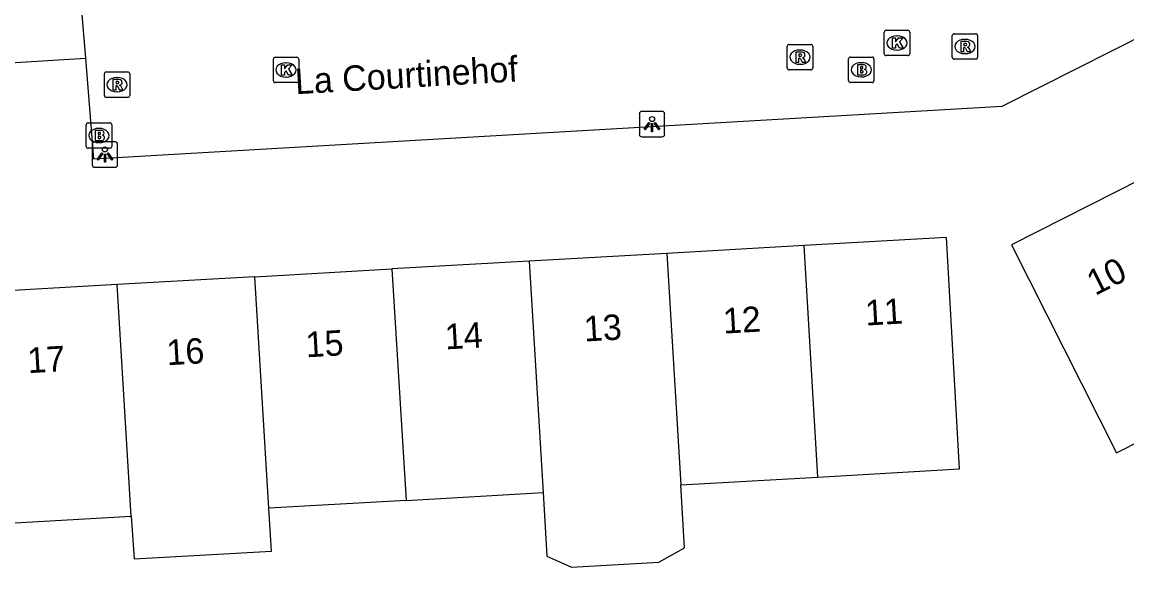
# Model space of a CAD drawing. Extents: x 158461 to 159795, y 387220 to 388672.
# Drawn here: x 159101.4 to 159144.86, y 387763.85 to 387786.01 of the extents above; entities that cross this region are included whole.
import ezdxf

# ---------------------------------------------------------------- set-up
doc = ezdxf.new("R2010")
doc.units = 0
for name, color, linetype in [('IMGEO_Brandkraan', 7, 'Continuous'), ('IMGEO_Kolk', 7, 'Continuous'), ('IMGEO_Lichtpunt', 7, 'Continuous'), ('IMGEO_Openbare_ruimte_label', 7, 'Continuous'), ('IMGEO_Pand', 7, 'Continuous'), ('IMGEO_Pand_nummerreeks', 7, 'Continuous'), ('IMGEO_Rijbaan_lokaal_open', 7, 'Continuous'), ('IMGEO_Rioolput', 7, 'Continuous')]:
    doc.layers.add(name, color=color, linetype=linetype)

msp = doc.modelspace()

# ---------------------------------------------------------------- linework, layer by layer
at = {"layer": 'IMGEO_Brandkraan'}
for p, q in [((159133.91, 387783.714), (159133.91, 387784.566)), ((159133.985, 387784.64), (159134.837, 387784.64)), ((159134.911, 387784.566), (159134.911, 387783.714)), ((159134.398, 387784.42), (159134.423, 387784.42)), ((159134.837, 387783.64), (159133.985, 387783.64)), ((159134.421, 387783.86), (159134.396, 387783.86)), ((159103.927, 387781.13), (159103.927, 387781.982)), ((159104.002, 387782.056), (159104.854, 387782.056)), ((159104.928, 387781.982), (159104.928, 387781.13)), ((159104.415, 387781.836), (159104.44, 387781.836)), ((159104.854, 387781.056), (159104.002, 387781.056)), ((159104.438, 387781.276), (159104.413, 387781.276))]:
    msp.add_line(p, q, dxfattribs=at)
for points in [[(159133.91, 387783.714), (159133.91, 387784.566)], [(159133.985, 387784.64), (159134.837, 387784.64)], [(159134.911, 387784.566), (159134.911, 387783.714)], [(159134.258, 387784.34), (159134.258, 387783.94), (159134.471, 387783.94)], [(159134.489, 387784.34), (159134.258, 387784.34)], [(159134.437, 387784.259), (159134.383, 387784.259), (159134.383, 387784.183)], [(159134.383, 387784.183), (159134.436, 387784.183)], [(159134.445, 387784.107), (159134.383, 387784.107), (159134.383, 387784.026)], [(159134.383, 387784.026), (159134.445, 387784.026)], [(159134.837, 387783.64), (159133.985, 387783.64)], [(159103.927, 387781.13), (159103.927, 387781.982)], [(159104.002, 387782.056), (159104.854, 387782.056)], [(159104.928, 387781.982), (159104.928, 387781.13)], [(159104.275, 387781.756), (159104.275, 387781.356), (159104.488, 387781.356)], [(159104.506, 387781.756), (159104.275, 387781.756)], [(159104.454, 387781.675), (159104.4, 387781.675), (159104.4, 387781.599)], [(159104.4, 387781.599), (159104.453, 387781.599)], [(159104.462, 387781.523), (159104.4, 387781.523), (159104.4, 387781.442)], [(159104.4, 387781.442), (159104.462, 387781.442)], [(159104.854, 387781.056), (159104.002, 387781.056)]]:
    msp.add_lwpolyline(points, dxfattribs=at)
for centre, radius, start, end in [((159133.987, 387784.564), 0.0765, 91.552, 178.448), ((159133.987, 387784.564), 0.0765, 91.552, 178.448), ((159134.835, 387784.564), 0.0765, 1.552, 88.448), ((159134.835, 387784.564), 0.0765, 1.552, 88.448), ((159134.438, 387784.221), 0.0379, 267.8285, 90.9355), ((159134.446, 387784.066), 0.0404, 269.8759, 90.5077), ((159134.493, 387784.195), 0.145, 59.4692, 91.5367), ((159134.518, 387784.242), 0.0922, 285.5137, 58.1501), ((159134.523, 387784.05), 0.105, 301.3115, 78.989), ((159133.987, 387783.716), 0.0765, 181.552, 268.448), ((159133.987, 387783.716), 0.0765, 181.552, 268.448), ((159134.477, 387784.191), 0.251, 268.6676, 293.5347), ((159134.835, 387783.716), 0.0765, 271.552, 358.448), ((159134.835, 387783.716), 0.0765, 271.552, 358.448), ((159104.004, 387781.98), 0.0765, 91.552, 178.448), ((159104.004, 387781.98), 0.0765, 91.552, 178.448), ((159104.852, 387781.98), 0.0765, 1.552, 88.448), ((159104.852, 387781.98), 0.0765, 1.552, 88.448), ((159104.455, 387781.637), 0.0379, 267.8285, 90.9355), ((159104.463, 387781.482), 0.0404, 269.8759, 90.5077), ((159104.51, 387781.611), 0.145, 59.4692, 91.5367), ((159104.535, 387781.658), 0.0922, 285.5137, 58.1501), ((159104.54, 387781.466), 0.105, 301.3115, 78.989), ((159104.004, 387781.132), 0.0765, 181.552, 268.448), ((159104.004, 387781.132), 0.0765, 181.552, 268.448), ((159104.494, 387781.607), 0.251, 268.6676, 293.5347), ((159104.852, 387781.132), 0.0765, 271.552, 358.448), ((159104.852, 387781.132), 0.0765, 271.552, 358.448)]:
    msp.add_arc(centre, radius, start, end, dxfattribs=at)
for centre, major_axis, ratio, start_param, end_param in [((159134.397, 387784.14), (-0.387, 0.002), 0.722429, 4.712389, 7.853982), ((159134.422, 387784.14), (-0.39, 0.002), 0.717154, 1.570796, 4.712389), ((159104.414, 387781.556), (-0.387, 0.002), 0.722429, 4.712389, 7.853982), ((159104.439, 387781.556), (-0.39, 0.002), 0.717154, 1.570796, 4.712389)]:
    msp.add_ellipse(centre, major_axis=major_axis, ratio=ratio, start_param=start_param, end_param=end_param, dxfattribs=at)
at = {"layer": 'IMGEO_Kolk'}
for p, q in [((159135.318, 387784.77), (159135.318, 387785.622)), ((159135.393, 387785.696), (159136.245, 387785.696)), ((159135.806, 387785.476), (159135.831, 387785.476)), ((159136.319, 387785.622), (159136.319, 387784.77)), ((159135.829, 387784.916), (159135.804, 387784.916)), ((159111.286, 387783.709), (159111.286, 387784.561)), ((159111.361, 387784.635), (159112.213, 387784.635)), ((159112.287, 387784.561), (159112.287, 387783.709)), ((159136.245, 387784.696), (159135.393, 387784.696)), ((159111.774, 387784.415), (159111.799, 387784.415)), ((159112.213, 387783.635), (159111.361, 387783.635)), ((159111.797, 387783.855), (159111.772, 387783.855))]:
    msp.add_line(p, q, dxfattribs=at)
for points in [[(159135.318, 387784.77), (159135.318, 387785.622)], [(159135.393, 387785.696), (159136.245, 387785.696)], [(159135.639, 387785.396), (159135.762, 387785.396), (159135.762, 387785.245), (159135.892, 387785.396), (159136.056, 387785.396), (159135.91, 387785.245), (159136.063, 387784.996), (159135.911, 387784.996), (159135.826, 387785.16), (159135.762, 387785.093), (159135.762, 387784.996), (159135.639, 387784.996), (159135.639, 387785.396)], [(159136.319, 387785.622), (159136.319, 387784.77)], [(159111.286, 387783.709), (159111.286, 387784.561)], [(159111.361, 387784.635), (159112.213, 387784.635)], [(159112.287, 387784.561), (159112.287, 387783.709)], [(159136.245, 387784.696), (159135.393, 387784.696)], [(159111.607, 387784.335), (159111.73, 387784.335), (159111.73, 387784.184), (159111.86, 387784.335), (159112.024, 387784.335), (159111.878, 387784.184), (159112.031, 387783.935), (159111.879, 387783.935), (159111.794, 387784.099), (159111.73, 387784.032), (159111.73, 387783.935), (159111.607, 387783.935), (159111.607, 387784.335)], [(159112.213, 387783.635), (159111.361, 387783.635)]]:
    msp.add_lwpolyline(points, dxfattribs=at)
for centre, start, end in [((159135.395, 387785.62), 91.552, 178.448), ((159135.395, 387785.62), 91.552, 178.448), ((159136.243, 387785.62), 1.552, 88.448), ((159136.243, 387785.62), 1.552, 88.448), ((159111.363, 387784.559), 91.552, 178.448), ((159111.363, 387784.559), 91.552, 178.448), ((159112.211, 387784.559), 1.552, 88.448), ((159112.211, 387784.559), 1.552, 88.448), ((159135.395, 387784.772), 181.552, 268.448), ((159135.395, 387784.772), 181.552, 268.448), ((159136.243, 387784.772), 271.552, 358.448), ((159136.243, 387784.772), 271.552, 358.448), ((159111.363, 387783.711), 181.552, 268.448), ((159111.363, 387783.711), 181.552, 268.448), ((159112.211, 387783.711), 271.552, 358.448), ((159112.211, 387783.711), 271.552, 358.448)]:
    msp.add_arc(centre, 0.0765, start, end, dxfattribs=at)
for centre, major_axis, ratio, start_param, end_param in [((159135.805, 387785.196), (-0.387, 0.002), 0.722429, 4.712389, 7.853982), ((159135.83, 387785.196), (-0.39, 0.002), 0.717154, 1.570796, 4.712389), ((159111.773, 387784.135), (-0.387, 0.002), 0.722429, 4.712389, 7.853982), ((159111.798, 387784.135), (-0.39, 0.002), 0.717154, 1.570796, 4.712389)]:
    msp.add_ellipse(centre, major_axis=major_axis, ratio=ratio, start_param=start_param, end_param=end_param, dxfattribs=at)
at = {"layer": 'IMGEO_Lichtpunt'}
for p, q in [((159125.682, 387782.407), (159125.682, 387781.6)), ((159125.682, 387782.407), (159125.682, 387781.6)), ((159126.584, 387782.502), (159125.776, 387782.502)), ((159126.584, 387782.502), (159125.776, 387782.502)), ((159126.678, 387781.6), (159126.678, 387782.407)), ((159126.678, 387781.6), (159126.678, 387782.407)), ((159125.776, 387781.506), (159126.584, 387781.506)), ((159125.776, 387781.506), (159126.584, 387781.506)), ((159104.164, 387781.21), (159104.164, 387780.403)), ((159104.164, 387781.21), (159104.164, 387780.403)), ((159105.066, 387781.305), (159104.258, 387781.305)), ((159105.066, 387781.305), (159104.258, 387781.305)), ((159105.16, 387780.403), (159105.16, 387781.21)), ((159105.16, 387780.403), (159105.16, 387781.21)), ((159104.258, 387780.309), (159105.066, 387780.309)), ((159104.258, 387780.309), (159105.066, 387780.309))]:
    msp.add_line(p, q, dxfattribs=at)
for points in [[(159126.056, 387782.071), (159126.095, 387782.043), (159125.907, 387781.781), (159125.869, 387781.808), (159126.056, 387782.071)], [(159126.158, 387782.023), (159126.205, 387782.023), (159126.205, 387781.701), (159126.158, 387781.701), (159126.158, 387782.023)], [(159126.268, 387782.043), (159126.306, 387782.07), (159126.493, 387781.808), (159126.454, 387781.78), (159126.268, 387782.043)], [(159104.538, 387780.874), (159104.577, 387780.846), (159104.389, 387780.584), (159104.351, 387780.611), (159104.538, 387780.874)], [(159104.64, 387780.826), (159104.687, 387780.826), (159104.687, 387780.504), (159104.64, 387780.504), (159104.64, 387780.826)], [(159104.75, 387780.846), (159104.788, 387780.873), (159104.975, 387780.611), (159104.936, 387780.583), (159104.75, 387780.846)]]:
    msp.add_lwpolyline(points, dxfattribs=at)
for centre in [(159126.181, 387782.205), (159104.663, 387781.008)]:
    msp.add_circle(centre, 0.0994, dxfattribs=at)
for centre, start, end in [((159125.776, 387782.407), 90, 180), ((159125.776, 387782.407), 90, 180), ((159126.584, 387782.407), 0, 90), ((159126.584, 387782.407), 0, 90), ((159125.776, 387781.6), 180, 270), ((159125.776, 387781.6), 180, 270), ((159126.584, 387781.6), 270, 0), ((159126.584, 387781.6), 270, 360), ((159104.258, 387781.21), 90, 180), ((159104.258, 387781.21), 90, 180), ((159105.066, 387781.21), 0, 90), ((159105.066, 387781.21), 0, 90), ((159104.258, 387780.403), 180, 270), ((159104.258, 387780.403), 180, 270), ((159105.066, 387780.403), 270, 0), ((159105.066, 387780.403), 270, 360)]:
    msp.add_arc(centre, 0.0946, start, end, dxfattribs=at)
at = {"layer": 'IMGEO_Pand'}
for points in [[(159145.423, 387779.834), (159140.322, 387777.259), (159144.448, 387769.086), (159149.582, 387771.678)], [(159132.709, 387768.13), (159138.277, 387768.446), (159137.76, 387777.549), (159132.167, 387777.231)], [(159132.167, 387777.231), (159126.76, 387776.924)], [(159132.709, 387768.13), (159132.167, 387777.231)], [(159126.76, 387776.924), (159121.349, 387776.617)], [(159126.76, 387776.924), (159127.309, 387767.823)], [(159110.556, 387776.004), (159115.952, 387776.31)], [(159121.349, 387776.617), (159115.952, 387776.31)], [(159115.952, 387776.31), (159116.508, 387767.21)], [(159121.349, 387776.617), (159121.898, 387767.516)], [(159110.556, 387776.004), (159105.144, 387775.696)], [(159111.107, 387766.903), (159110.556, 387776.004)], [(159105.144, 387775.696), (159099.449, 387775.373), (159099.966, 387766.27), (159105.688, 387766.595)], [(159105.688, 387766.595), (159105.144, 387775.696)], [(159127.309, 387767.823), (159132.709, 387768.13)], [(159116.508, 387767.21), (159121.898, 387767.516)], [(159121.898, 387767.516), (159122.048, 387765.021), (159123.016, 387764.581), (159126.444, 387764.787), (159127.458, 387765.348), (159127.309, 387767.823)], [(159116.508, 387767.21), (159111.107, 387766.903)], [(159105.688, 387766.595), (159105.809, 387764.909), (159111.21, 387765.21), (159111.107, 387766.903)]]:
    msp.add_lwpolyline(points, dxfattribs=at)
at = {"layer": 'IMGEO_Rijbaan_lokaal_open'}
for points in [[(159103.893, 387784.597), (159104.211, 387780.635), (159139.959, 387782.716), (159154.51, 387790.06), (159153.684, 387791.8)], [(159103.731, 387786.611), (159103.893, 387784.597)], [(159098.642, 387754.721), (159098.282, 387761.638), (159097.111, 387784.176), (159103.893, 387784.597)]]:
    msp.add_lwpolyline(points, dxfattribs=at)
at = {"layer": 'IMGEO_Rioolput'}
for p, q in [((159137.988, 387784.63), (159137.988, 387785.482)), ((159138.063, 387785.556), (159138.915, 387785.556)), ((159138.476, 387785.336), (159138.501, 387785.336)), ((159138.989, 387785.482), (159138.989, 387784.63)), ((159131.501, 387784.211), (159131.501, 387785.063)), ((159131.576, 387785.137), (159132.428, 387785.137)), ((159131.989, 387784.917), (159132.014, 387784.917)), ((159132.502, 387785.063), (159132.502, 387784.211)), ((159138.915, 387784.556), (159138.063, 387784.556)), ((159138.499, 387784.776), (159138.474, 387784.776)), ((159104.713, 387784.057), (159105.565, 387784.057)), ((159132.428, 387784.137), (159131.576, 387784.137)), ((159132.012, 387784.357), (159131.987, 387784.357)), ((159104.638, 387783.131), (159104.638, 387783.983)), ((159105.126, 387783.837), (159105.151, 387783.837)), ((159105.639, 387783.983), (159105.639, 387783.131)), ((159105.149, 387783.277), (159105.124, 387783.277)), ((159105.565, 387783.057), (159104.713, 387783.057))]:
    msp.add_line(p, q, dxfattribs=at)
for points in [[(159137.988, 387784.63), (159137.988, 387785.482)], [(159138.063, 387785.556), (159138.915, 387785.556)], [(159138.989, 387785.482), (159138.989, 387784.63)], [(159131.501, 387784.211), (159131.501, 387785.063)], [(159131.576, 387785.137), (159132.428, 387785.137)], [(159132.502, 387785.063), (159132.502, 387784.211)], [(159138.577, 387785.254), (159138.325, 387785.256), (159138.325, 387784.856)], [(159138.325, 387784.856), (159138.449, 387784.856), (159138.449, 387785.018), (159138.46, 387785.018)], [(159138.503, 387785.175), (159138.449, 387785.175), (159138.449, 387785.094)], [(159138.449, 387785.094), (159138.501, 387785.094)], [(159138.507, 387784.989), (159138.578, 387784.856), (159138.718, 387784.856), (159138.653, 387784.982)], [(159132.09, 387784.835), (159131.838, 387784.837), (159131.838, 387784.437)], [(159131.838, 387784.437), (159131.962, 387784.437), (159131.962, 387784.599), (159131.973, 387784.599)], [(159132.016, 387784.756), (159131.962, 387784.756), (159131.962, 387784.675)], [(159131.962, 387784.675), (159132.014, 387784.675)], [(159132.02, 387784.57), (159132.091, 387784.437), (159132.231, 387784.437), (159132.166, 387784.563)], [(159138.915, 387784.556), (159138.063, 387784.556)], [(159104.713, 387784.057), (159105.565, 387784.057)], [(159132.428, 387784.137), (159131.576, 387784.137)], [(159104.638, 387783.131), (159104.638, 387783.983)], [(159105.227, 387783.755), (159104.975, 387783.757), (159104.975, 387783.357)], [(159105.153, 387783.676), (159105.099, 387783.676), (159105.099, 387783.595)], [(159105.099, 387783.595), (159105.151, 387783.595)], [(159105.639, 387783.983), (159105.639, 387783.131)], [(159104.975, 387783.357), (159105.099, 387783.357), (159105.099, 387783.519), (159105.11, 387783.519)], [(159105.157, 387783.49), (159105.228, 387783.357), (159105.368, 387783.357), (159105.303, 387783.483)], [(159105.565, 387783.057), (159104.713, 387783.057)]]:
    msp.add_lwpolyline(points, dxfattribs=at)
for centre, radius, start, end in [((159138.065, 387785.48), 0.0765, 91.552, 178.448), ((159138.065, 387785.48), 0.0765, 91.552, 178.448), ((159138.913, 387785.48), 0.0765, 1.552, 88.448), ((159138.913, 387785.48), 0.0765, 1.552, 88.448), ((159131.578, 387785.061), 0.0765, 91.552, 178.448), ((159131.578, 387785.061), 0.0765, 91.552, 178.448), ((159132.426, 387785.061), 0.0765, 1.552, 88.448), ((159132.426, 387785.061), 0.0765, 1.552, 88.448), ((159138.459, 387784.965), 0.0533, 26.0293, 88.6989), ((159138.485, 387785.283), 0.19, 274.7715, 282.9687), ((159138.509, 387785.079), 0.0964, 77.0061, 93.1865), ((159138.523, 387785.136), 0.0378, 276.6634, 79.6772), ((159138.576, 387785.144), 0.109, 350.3612, 89.416), ((159138.574, 387785.144), 0.112, 277.5842, 350.9817), ((159138.558, 387784.929), 0.108, 29.5134, 73.7905), ((159131.972, 387784.546), 0.0533, 26.0293, 88.6989), ((159131.998, 387784.864), 0.19, 274.7715, 282.9687), ((159132.022, 387784.66), 0.0964, 77.0061, 93.1865), ((159132.036, 387784.717), 0.0378, 276.6634, 79.6772), ((159132.089, 387784.725), 0.109, 350.3612, 89.416), ((159132.087, 387784.725), 0.112, 277.5842, 350.9817), ((159132.071, 387784.51), 0.108, 29.5134, 73.7905), ((159138.065, 387784.632), 0.0765, 181.552, 268.448), ((159138.065, 387784.632), 0.0765, 181.552, 268.448), ((159138.913, 387784.632), 0.0765, 271.552, 358.448), ((159138.913, 387784.632), 0.0765, 271.552, 358.448), ((159104.715, 387783.981), 0.0765, 91.552, 178.448), ((159104.715, 387783.981), 0.0765, 91.552, 178.448), ((159105.563, 387783.981), 0.0765, 1.552, 88.448), ((159105.563, 387783.981), 0.0765, 1.552, 88.448), ((159131.578, 387784.213), 0.0765, 181.552, 268.448), ((159131.578, 387784.213), 0.0765, 181.552, 268.448), ((159132.426, 387784.213), 0.0765, 271.552, 358.448), ((159132.426, 387784.213), 0.0765, 271.552, 358.448), ((159105.135, 387783.784), 0.19, 274.7715, 282.9687), ((159105.159, 387783.58), 0.0964, 77.0061, 93.1865), ((159105.173, 387783.637), 0.0378, 276.6634, 79.6772), ((159105.226, 387783.645), 0.109, 350.3612, 89.416), ((159105.224, 387783.645), 0.112, 277.5842, 350.9817), ((159105.109, 387783.466), 0.0533, 26.0293, 88.6989), ((159105.208, 387783.43), 0.108, 29.5134, 73.7905), ((159104.715, 387783.133), 0.0765, 181.552, 268.448), ((159104.715, 387783.133), 0.0765, 181.552, 268.448), ((159105.563, 387783.133), 0.0765, 271.552, 358.448), ((159105.563, 387783.133), 0.0765, 271.552, 358.448)]:
    msp.add_arc(centre, radius, start, end, dxfattribs=at)
for centre, major_axis, ratio, start_param, end_param in [((159138.475, 387785.056), (-0.387, 0.002), 0.722429, 4.712389, 7.853982), ((159138.5, 387785.056), (-0.39, 0.002), 0.717154, 1.570796, 4.712389), ((159131.988, 387784.637), (-0.387, 0.002), 0.722429, 4.712389, 7.853982), ((159132.013, 387784.637), (-0.39, 0.002), 0.717154, 1.570796, 4.712389), ((159105.125, 387783.557), (-0.387, 0.002), 0.722429, 4.712389, 7.853982), ((159105.15, 387783.557), (-0.39, 0.002), 0.717154, 1.570796, 4.712389)]:
    msp.add_ellipse(centre, major_axis=major_axis, ratio=ratio, start_param=start_param, end_param=end_param, dxfattribs=at)

# ---------------------------------------------------------------- texts
at = {"layer": 'IMGEO_Openbare_ruimte_label'}
msp.add_text('La Courtinehof', height=1, rotation=3.3261, dxfattribs=at).set_placement((159112.166, 387783.178))
at = {"layer": 'IMGEO_Pand_nummerreeks'}
for s, rotation, p in [('10', 26.7865, (159143.612, 387775.246)), ('11', 3.2508, (159134.589, 387774.083)), ('13', 3.2508, (159123.529, 387773.456)), ('12', 3.2508, (159128.999, 387773.766)), ('14', 3.2508, (159118.056, 387773.145)), ('16', 3.2508, (159107.11, 387772.523)), ('15', 3.2508, (159112.583, 387772.834)), ('17', 3.2508, (159101.637, 387772.212))]:
    msp.add_text(s, height=1, rotation=rotation, dxfattribs=at).set_placement(p)

doc.saveas('drawing.dxf')
